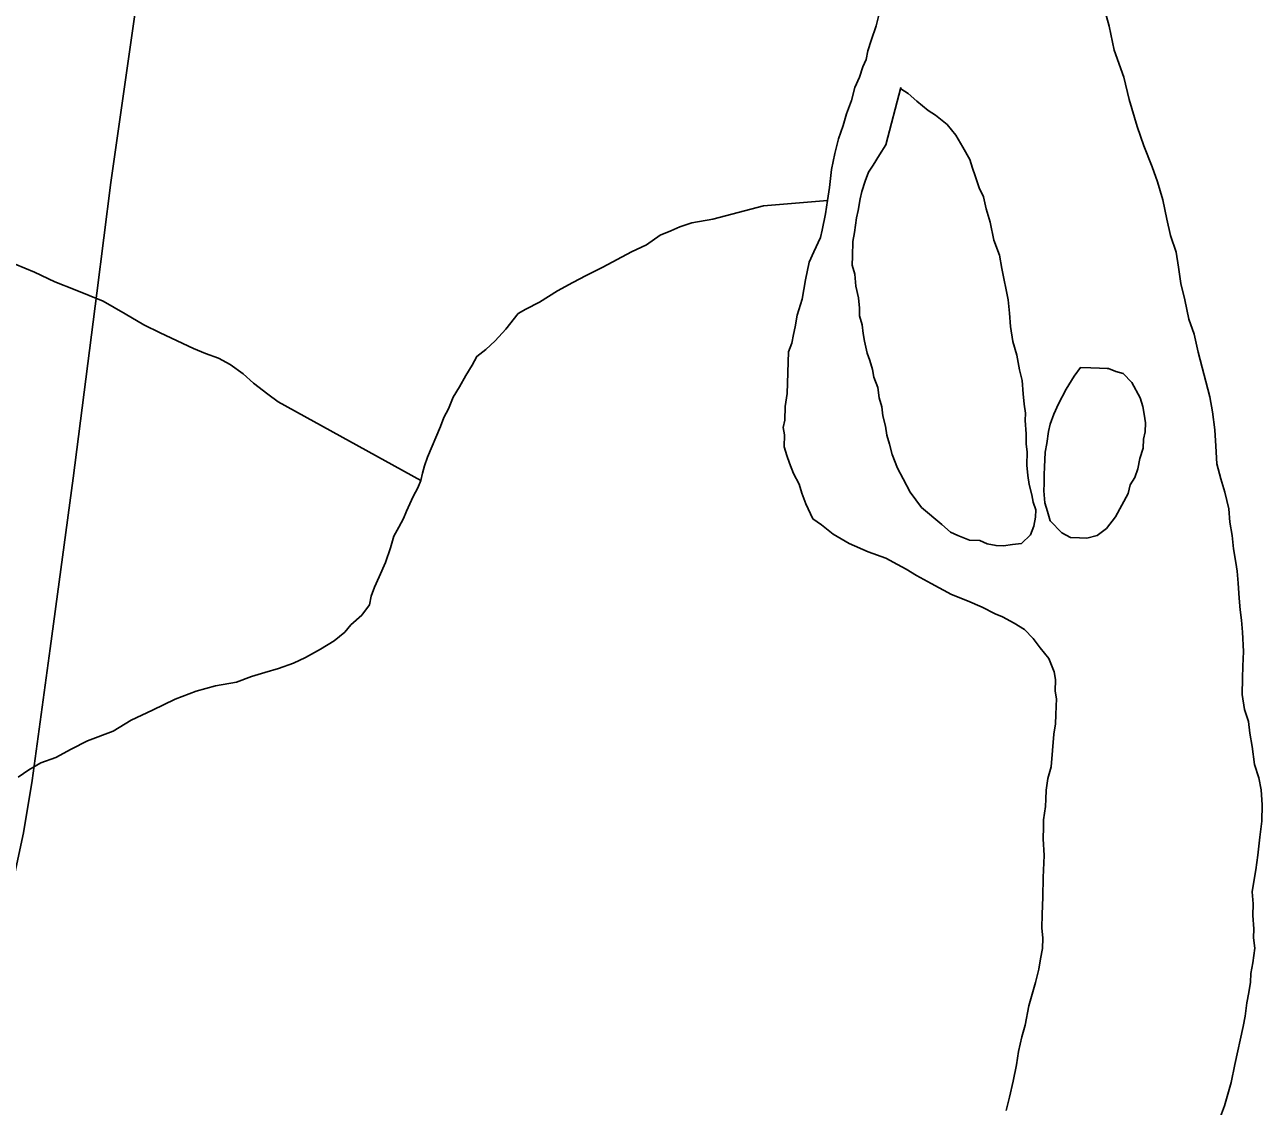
# Model space of a CAD drawing. Extents: x 2.1 to 73.9, y 4 to 26.
# Drawn here: x 48.0999 to 48.2587, y 21.3681 to 21.507 of the extents above; entities that cross this region are included whole.
import ezdxf

# ---------------------------------------------------------------- set-up
doc = ezdxf.new("R2010")
doc.units = 0
for name, color, linetype in [('GM_X_Major_River', 7, 'Continuous'), ('GM_X_Minor_River', 7, 'Continuous'), ('GM_X_State_Route', 7, 'Continuous')]:
    doc.layers.add(name, color=color, linetype=linetype)

msp = doc.modelspace()

# ---------------------------------------------------------------- linework, layer by layer
at = {"layer": 'GM_X_Major_River'}
for points in [[(48.20963, 21.50851), (48.20919, 21.50681), (48.20856, 21.50493), (48.20814, 21.50361), (48.20791, 21.50248), (48.2075, 21.50154), (48.20708, 21.50022), (48.20647, 21.49891), (48.20603, 21.49721), (48.20541, 21.49552), (48.20498, 21.49401), (48.20435, 21.49232), (48.20391, 21.49043), (48.20346, 21.48836), (48.2032, 21.48608), (48.20296, 21.48438), (48.20271, 21.48267), (48.20226, 21.4806), (48.20204, 21.47965), (48.20122, 21.47778), (48.20061, 21.47647), (48.20015, 21.4742), (48.19969, 21.47174), (48.19906, 21.46967), (48.19882, 21.46816), (48.1986, 21.46721), (48.19837, 21.46608), (48.19796, 21.46495), (48.19778, 21.45963), (48.19754, 21.45793), (48.19749, 21.45621), (48.19726, 21.45527), (48.19742, 21.45431), (48.19738, 21.45279), (48.19772, 21.45164), (48.19807, 21.45068), (48.1986, 21.44933), (48.19932, 21.44797), (48.19966, 21.44682), (48.20019, 21.44547), (48.20108, 21.44354), (48.2022, 21.44274), (48.20368, 21.44155), (48.20574, 21.44034), (48.20818, 21.43931), (48.21044, 21.43847), (48.21194, 21.43766), (48.21306, 21.43706), (48.21437, 21.43625), (48.21624, 21.43524), (48.21886, 21.43382), (48.22093, 21.43299), (48.22281, 21.43217), (48.22449, 21.43135), (48.22543, 21.43094)], [(48.22543, 21.43094), (48.22449, 21.43135), (48.22281, 21.43217), (48.22093, 21.43299), (48.21886, 21.43382), (48.21624, 21.43524), (48.21437, 21.43625), (48.21306, 21.43706), (48.21194, 21.43766), (48.21044, 21.43847), (48.20818, 21.43931), (48.20574, 21.44034), (48.20368, 21.44155), (48.2022, 21.44274), (48.20108, 21.44354), (48.20019, 21.44547), (48.19966, 21.44682), (48.19932, 21.44797), (48.1986, 21.44933), (48.19807, 21.45068), (48.19772, 21.45164), (48.19738, 21.45279), (48.19742, 21.45431), (48.19726, 21.45527), (48.19749, 21.45621), (48.19754, 21.45793), (48.19778, 21.45963), (48.19796, 21.46495), (48.19837, 21.46608), (48.1986, 21.46721), (48.19882, 21.46816), (48.19906, 21.46967), (48.19969, 21.47174), (48.20015, 21.4742), (48.20061, 21.47647), (48.20122, 21.47778), (48.20204, 21.47965), (48.20226, 21.4806), (48.20271, 21.48267), (48.20296, 21.48438), (48.2032, 21.48608), (48.20346, 21.48836), (48.20391, 21.49043), (48.20435, 21.49232), (48.20498, 21.49401), (48.20541, 21.49552), (48.20603, 21.49721), (48.20647, 21.49891), (48.20708, 21.50022), (48.2075, 21.50154), (48.20791, 21.50248), (48.20814, 21.50361), (48.20856, 21.50493), (48.20919, 21.50681), (48.20963, 21.50851)], [(48.25051, 21.46493), (48.25001, 21.46723), (48.24931, 21.46915), (48.24882, 21.47164), (48.24832, 21.47375), (48.248, 21.47585), (48.24768, 21.47777), (48.24699, 21.47988), (48.24649, 21.48199), (48.24599, 21.48448), (48.24531, 21.48678), (48.24461, 21.48871), (48.24355, 21.49141), (48.24268, 21.49391), (48.24165, 21.49737), (48.24098, 21.50024), (48.23975, 21.50371), (48.23909, 21.50677), (48.23841, 21.50927)], [(48.23841, 21.50927), (48.23909, 21.50677), (48.23975, 21.50371), (48.24098, 21.50024), (48.24165, 21.49737), (48.24268, 21.49391), (48.24355, 21.49141), (48.24461, 21.48871), (48.24531, 21.48678), (48.24599, 21.48448), (48.24649, 21.48199), (48.24699, 21.47988), (48.24768, 21.47777), (48.248, 21.47585), (48.24832, 21.47375), (48.24882, 21.47164), (48.24931, 21.46915), (48.25001, 21.46723), (48.25051, 21.46493)], [(48.21237, 21.49891), (48.21042, 21.49155), (48.20962, 21.49025), (48.20881, 21.48894), (48.20821, 21.48801), (48.2078, 21.48688), (48.20737, 21.48556), (48.20715, 21.48462), (48.20691, 21.48311), (48.20669, 21.48216), (48.20644, 21.48027), (48.20622, 21.47913), (48.20616, 21.47723), (48.20612, 21.47609), (48.20646, 21.47494), (48.2066, 21.47341), (48.20694, 21.47188), (48.20708, 21.47055), (48.20705, 21.46959), (48.2074, 21.46844), (48.20755, 21.4673), (48.20771, 21.46634), (48.20804, 21.46481), (48.20839, 21.46384), (48.20874, 21.46269), (48.2089, 21.46173), (48.20942, 21.46039), (48.20957, 21.45905), (48.20992, 21.4579), (48.21007, 21.45675), (48.21041, 21.45541), (48.21056, 21.45426), (48.21091, 21.45311), (48.21124, 21.45177), (48.21195, 21.45003), (48.21267, 21.44867), (48.21357, 21.44693), (48.21503, 21.44498), (48.21762, 21.4428), (48.21873, 21.44182), (48.21967, 21.4414), (48.22118, 21.44078), (48.22251, 21.44074), (48.22345, 21.44033), (48.22458, 21.4401), (48.22553, 21.44007)], [(48.21237, 21.49891), (48.21236, 21.49872), (48.2133, 21.49811), (48.21441, 21.49713), (48.21589, 21.49594), (48.21682, 21.49533), (48.21831, 21.49414), (48.21941, 21.49278), (48.22031, 21.49123), (48.22121, 21.48967), (48.22156, 21.48852), (48.22191, 21.48756), (48.22243, 21.48602), (48.22297, 21.48486), (48.2233, 21.48333), (48.22381, 21.4816), (48.22431, 21.4793), (48.22501, 21.47737), (48.22534, 21.47565), (48.22616, 21.47163), (48.2263, 21.46991), (48.22643, 21.4682), (48.22675, 21.46628), (48.22727, 21.46455), (48.22759, 21.46264), (48.22792, 21.4613), (48.22806, 21.45958), (48.22821, 21.45824), (48.22836, 21.4571), (48.22833, 21.45615), (48.22847, 21.45443), (48.22843, 21.4531), (48.22859, 21.45214), (48.22853, 21.45043), (48.22868, 21.4491), (48.22883, 21.44795), (48.22917, 21.44661), (48.22933, 21.44565), (48.22968, 21.44469), (48.22965, 21.44374), (48.22942, 21.4426), (48.22901, 21.44148), (48.22783, 21.44037), (48.22668, 21.44022), (48.22553, 21.44007), (48.22458, 21.4401), (48.22345, 21.44033), (48.22251, 21.44074), (48.22118, 21.44078), (48.21967, 21.4414), (48.21873, 21.44182), (48.21762, 21.4428), (48.21503, 21.44498), (48.21357, 21.44693), (48.21267, 21.44867), (48.21195, 21.45003), (48.21124, 21.45177), (48.21091, 21.45311), (48.21056, 21.45426), (48.21041, 21.45541), (48.21007, 21.45675), (48.20992, 21.4579), (48.20957, 21.45905), (48.20942, 21.46039), (48.2089, 21.46173), (48.20874, 21.46269), (48.20839, 21.46384), (48.20804, 21.46481), (48.20771, 21.46634), (48.20755, 21.4673), (48.2074, 21.46844), (48.20705, 21.46959), (48.20708, 21.47055), (48.20694, 21.47188), (48.2066, 21.47341), (48.20646, 21.47494), (48.20612, 21.47609), (48.20616, 21.47723), (48.20622, 21.47913), (48.20644, 21.48027), (48.20669, 21.48216), (48.20691, 21.48311), (48.20715, 21.48462), (48.20737, 21.48556), (48.2078, 21.48688), (48.20821, 21.48801), (48.20881, 21.48894), (48.20962, 21.49025), (48.21042, 21.49155), (48.21237, 21.49891)], [(48.22553, 21.44007), (48.22668, 21.44022), (48.22783, 21.44037), (48.22901, 21.44148), (48.22942, 21.4426), (48.22965, 21.44374), (48.22968, 21.44469), (48.22933, 21.44565), (48.22917, 21.44661), (48.22883, 21.44795), (48.22868, 21.4491), (48.22853, 21.45043), (48.22859, 21.45214), (48.22843, 21.4531), (48.22847, 21.45443), (48.22833, 21.45615), (48.22836, 21.4571), (48.22821, 21.45824), (48.22806, 21.45958), (48.22792, 21.4613), (48.22759, 21.46264), (48.22727, 21.46455), (48.22675, 21.46628), (48.22643, 21.4682), (48.2263, 21.46991), (48.22616, 21.47163), (48.22534, 21.47565), (48.22501, 21.47737), (48.22431, 21.4793), (48.22381, 21.4816), (48.2233, 21.48333), (48.22297, 21.48486), (48.22243, 21.48602), (48.22191, 21.48756), (48.22156, 21.48852), (48.22121, 21.48967), (48.22031, 21.49123), (48.21941, 21.49278), (48.21831, 21.49414), (48.21682, 21.49533), (48.21589, 21.49594), (48.21441, 21.49713), (48.2133, 21.49811), (48.21236, 21.49872), (48.21237, 21.49891)], [(48.25327, 21.36648), (48.2539, 21.36818), (48.25432, 21.36968), (48.25475, 21.37119), (48.25521, 21.37346), (48.25632, 21.37837), (48.25655, 21.37969), (48.25679, 21.38139), (48.25703, 21.38272), (48.25726, 21.38404), (48.2573, 21.38518), (48.25753, 21.38651), (48.25778, 21.3884), (48.25763, 21.38974), (48.25767, 21.39088), (48.25753, 21.39259), (48.25758, 21.39411), (48.25744, 21.39564), (48.25767, 21.39696), (48.25791, 21.39848), (48.25816, 21.40037), (48.25842, 21.40265), (48.25868, 21.40473), (48.25875, 21.40682), (48.25862, 21.40873), (48.25829, 21.41026), (48.25777, 21.41199), (48.25746, 21.41428), (48.25714, 21.41601), (48.25699, 21.41753), (48.25647, 21.41907), (48.25615, 21.42098), (48.25622, 21.42308), (48.25627, 21.4246), (48.25633, 21.4265), (48.25622, 21.42897), (48.25608, 21.4305), (48.25593, 21.43184), (48.25579, 21.43336), (48.25566, 21.43527), (48.25552, 21.4368), (48.25536, 21.43794), (48.25504, 21.43967), (48.2549, 21.44138), (48.25457, 21.44311), (48.25444, 21.44482), (48.25394, 21.44693), (48.25342, 21.44866), (48.25291, 21.45058), (48.25279, 21.45287), (48.25267, 21.45496), (48.25236, 21.45725), (48.25204, 21.45917), (48.25051, 21.46493)], [(48.25051, 21.46493), (48.25204, 21.45917), (48.25236, 21.45725), (48.25267, 21.45496), (48.25279, 21.45287), (48.25291, 21.45058), (48.25342, 21.44866), (48.25394, 21.44693), (48.25444, 21.44482), (48.25457, 21.44311), (48.2549, 21.44138), (48.25504, 21.43967), (48.25536, 21.43794), (48.25552, 21.4368), (48.25566, 21.43527), (48.25579, 21.43336), (48.25593, 21.43184), (48.25608, 21.4305), (48.25622, 21.42897), (48.25633, 21.4265), (48.25627, 21.4246), (48.25622, 21.42308), (48.25615, 21.42098), (48.25647, 21.41907), (48.25699, 21.41753), (48.25714, 21.41601), (48.25746, 21.41428), (48.25777, 21.41199), (48.25829, 21.41026), (48.25862, 21.40873), (48.25875, 21.40682), (48.25868, 21.40473), (48.25842, 21.40265), (48.25816, 21.40037), (48.25791, 21.39848), (48.25767, 21.39696), (48.25744, 21.39564), (48.25758, 21.39411), (48.25753, 21.39259), (48.25767, 21.39088), (48.25763, 21.38974), (48.25778, 21.3884), (48.25753, 21.38651), (48.2573, 21.38518), (48.25726, 21.38404), (48.25703, 21.38272), (48.25679, 21.38139), (48.25655, 21.37969), (48.25632, 21.37837), (48.25521, 21.37346), (48.25475, 21.37119), (48.25432, 21.36968), (48.2539, 21.36818), (48.25327, 21.36648)], [(48.23883, 21.46284), (48.23788, 21.46287), (48.23674, 21.46291), (48.23541, 21.46295), (48.23461, 21.46184), (48.2336, 21.46016), (48.23259, 21.45829), (48.23198, 21.45698), (48.23155, 21.45566), (48.23133, 21.45472), (48.23109, 21.4532), (48.23087, 21.45207), (48.23081, 21.45017), (48.23078, 21.44922), (48.23074, 21.44808), (48.23071, 21.44713), (48.23085, 21.4456), (48.2312, 21.44445), (48.23154, 21.44329), (48.23301, 21.44172), (48.23414, 21.44112), (48.23528, 21.44108)], [(48.23883, 21.46284), (48.23788, 21.46287), (48.23674, 21.46291), (48.23541, 21.46295), (48.23461, 21.46184), (48.2336, 21.46016), (48.23259, 21.45829), (48.23198, 21.45698), (48.23155, 21.45566), (48.23133, 21.45472), (48.23109, 21.4532), (48.23087, 21.45207), (48.23081, 21.45017), (48.23078, 21.44922), (48.23074, 21.44808), (48.23071, 21.44713), (48.23085, 21.4456), (48.2312, 21.44445), (48.23154, 21.44329), (48.23301, 21.44172), (48.23414, 21.44112), (48.23528, 21.44108), (48.23623, 21.44105), (48.23757, 21.44138), (48.23874, 21.4423), (48.23993, 21.44378), (48.24074, 21.44527), (48.24155, 21.44677), (48.24178, 21.4479), (48.24238, 21.44883), (48.2428, 21.44996), (48.24303, 21.45129), (48.24345, 21.4526), (48.24349, 21.45374), (48.24371, 21.45469), (48.24375, 21.45583), (48.24359, 21.45697), (48.24343, 21.45793), (48.24309, 21.45908), (48.24201, 21.46102), (48.2409, 21.4622), (48.23996, 21.46242), (48.23902, 21.46283), (48.23883, 21.46284)], [(48.23528, 21.44108), (48.23623, 21.44105), (48.23757, 21.44138), (48.23874, 21.4423), (48.23993, 21.44378), (48.24074, 21.44527), (48.24155, 21.44677), (48.24178, 21.4479), (48.24238, 21.44883), (48.2428, 21.44996), (48.24303, 21.45129), (48.24345, 21.4526), (48.24349, 21.45374), (48.24371, 21.45469), (48.24375, 21.45583), (48.24359, 21.45697), (48.24343, 21.45793), (48.24309, 21.45908), (48.24201, 21.46102), (48.2409, 21.4622), (48.23996, 21.46242), (48.23902, 21.46283), (48.23883, 21.46284)], [(48.22543, 21.43094), (48.22693, 21.43013), (48.22824, 21.42933), (48.22934, 21.42815), (48.23026, 21.42698), (48.23135, 21.42561), (48.23206, 21.42387), (48.23222, 21.42292), (48.23217, 21.4214), (48.23233, 21.42044), (48.2323, 21.41949), (48.23227, 21.41835), (48.23223, 21.41721), (48.232, 21.41589), (48.23167, 21.41171), (48.23124, 21.4102), (48.23101, 21.40869), (48.23097, 21.40755), (48.23094, 21.4066), (48.23069, 21.4049), (48.23066, 21.40395), (48.23062, 21.40243), (48.23074, 21.40033), (48.23065, 21.39748), (48.23057, 21.39501), (48.2305, 21.39273), (48.23044, 21.39102), (48.23059, 21.38968), (48.23055, 21.38835), (48.23031, 21.38703), (48.23008, 21.3857), (48.22965, 21.384), (48.22922, 21.3825), (48.22879, 21.38099), (48.22833, 21.37853), (48.2279, 21.37702), (48.22746, 21.37514), (48.22721, 21.37343), (48.22677, 21.37135), (48.22632, 21.36928), (48.22588, 21.36758)], [(48.22588, 21.36758), (48.22632, 21.36928), (48.22677, 21.37135), (48.22721, 21.37343), (48.22746, 21.37514), (48.2279, 21.37702), (48.22833, 21.37853), (48.22879, 21.38099), (48.22922, 21.3825), (48.22965, 21.384), (48.23008, 21.3857), (48.23031, 21.38703), (48.23055, 21.38835), (48.23059, 21.38968), (48.23044, 21.39102), (48.2305, 21.39273), (48.23057, 21.39501), (48.23065, 21.39748), (48.23074, 21.40033), (48.23062, 21.40243), (48.23066, 21.40395), (48.23069, 21.4049), (48.23094, 21.4066), (48.23097, 21.40755), (48.23101, 21.40869), (48.23124, 21.4102), (48.23167, 21.41171), (48.232, 21.41589), (48.23223, 21.41721), (48.23227, 21.41835), (48.2323, 21.41949), (48.23233, 21.42044), (48.23217, 21.4214), (48.23222, 21.42292), (48.23206, 21.42387), (48.23135, 21.42561), (48.23026, 21.42698), (48.22934, 21.42815), (48.22824, 21.42933), (48.22693, 21.43013), (48.22543, 21.43094)]]:
    msp.add_lwpolyline(points, dxfattribs=at)
at = {"layer": 'GM_X_Minor_River'}
for points in [[(48.20296, 21.48438), (48.19474, 21.4837), (48.19148, 21.48286), (48.18822, 21.48201), (48.18554, 21.48153), (48.184, 21.48101), (48.18284, 21.48048), (48.18149, 21.47995), (48.17973, 21.47868), (48.1778, 21.47779), (48.17412, 21.47582), (48.17199, 21.47475), (48.17025, 21.47385), (48.16831, 21.47278), (48.16598, 21.47133), (48.16424, 21.47044), (48.16327, 21.4699), (48.16168, 21.46786), (48.1603, 21.46638), (48.15912, 21.46528), (48.15795, 21.46437), (48.15734, 21.46325), (48.15654, 21.46194), (48.15573, 21.46045), (48.15492, 21.45914), (48.15431, 21.45764), (48.1537, 21.45652), (48.15328, 21.45539), (48.15163, 21.45145), (48.15122, 21.45032), (48.15099, 21.44938), (48.15077, 21.44843), (48.15036, 21.4475), (48.14976, 21.44638), (48.14935, 21.44544), (48.14893, 21.4445), (48.14852, 21.44356), (48.14792, 21.44244), (48.14731, 21.44132), (48.14688, 21.43981), (48.14625, 21.43793), (48.14543, 21.43606), (48.14481, 21.43475), (48.1444, 21.43362), (48.14417, 21.43248), (48.14318, 21.43118), (48.1418, 21.4299), (48.14101, 21.42897), (48.13964, 21.42788), (48.1379, 21.42679), (48.13596, 21.42572), (48.13441, 21.42501), (48.13248, 21.42431), (48.13075, 21.4238), (48.12902, 21.42328), (48.1271, 21.42258), (48.12442, 21.4221), (48.12192, 21.42142), (48.11922, 21.42037), (48.11632, 21.41895), (48.11361, 21.4177), (48.11128, 21.41626), (48.108, 21.41503), (48.10588, 21.41396), (48.10394, 21.41289), (48.10201, 21.41219), (48.10046, 21.41129), (48.0991, 21.41038)], [(48.15077, 21.44843), (48.13244, 21.45855), (48.13113, 21.45955), (48.12927, 21.46094), (48.12798, 21.46212), (48.1263, 21.46332), (48.12481, 21.46413), (48.12311, 21.46476), (48.12161, 21.46538), (48.11729, 21.46742), (48.11523, 21.46844), (48.1128, 21.46985), (48.11, 21.47147), (48.10642, 21.47292), (48.10379, 21.47396), (48.10117, 21.47518), (48.09872, 21.47622)]]:
    msp.add_lwpolyline(points, dxfattribs=at)
at = {"layer": 'GM_X_State_Route'}
msp.add_lwpolyline([(48.01436, 21.27975), (48.03228, 21.30292), (48.05512, 21.33202), (48.0738, 21.35608), (48.08204, 21.3666), (48.0861, 21.37209), (48.08855, 21.37566), (48.09083, 21.37934), (48.09335, 21.38395), (48.0952, 21.38786), (48.09647, 21.391), (48.09758, 21.39421), (48.09867, 21.39806), (48.09978, 21.4032), (48.1009, 21.40993), (48.10319, 21.42687), (48.10613, 21.44874), (48.10918, 21.47248), (48.11098, 21.48668), (48.11448, 21.5113)], dxfattribs=at)

doc.saveas('drawing.dxf')
